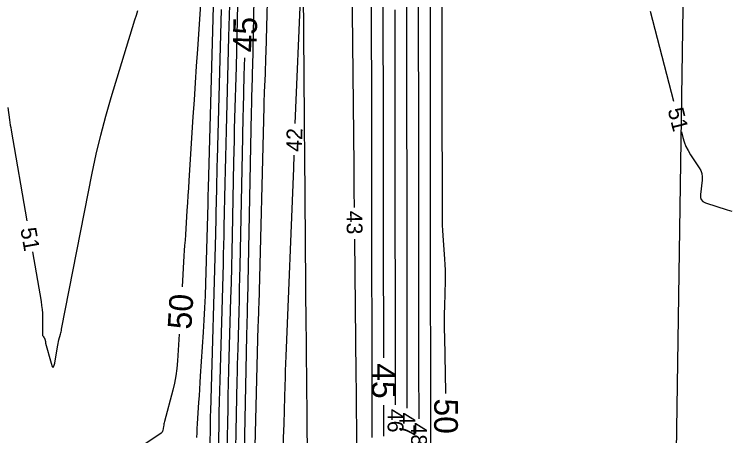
# Model space of a CAD drawing. Extents: x 2384780 to 2405861, y 547869 to 573706.
# Drawn here: x 2395668.8 to 2395758.9, y 552844.3 to 552897.6 of the extents above; entities that cross this region are included whole.
import ezdxf

# ---------------------------------------------------------------- set-up
doc = ezdxf.new("R2010")
doc.units = 0
for name, color, linetype in [('Old_Level_60', 7, 'Continuous'), ('Old_Level_61', 7, 'Continuous'), ('Prop Buffer Zone 1', 7, 'Continuous')]:
    doc.layers.add(name, color=color, linetype=linetype)

msp = doc.modelspace()

# ---------------------------------------------------------------- linework, layer by layer
at = {"layer": 'Old_Level_60'}
for points in [[(2395701.12225, 552915.06275), (2395700.53525, 552892.74625), (2395700.516, 552892.06), (2395700.49375, 552891.37375), (2395700.4685, 552890.6875), (2395700.44075, 552890.0015), (2395700.34525, 552887.7605), (2395700.32575, 552887.28025), (2395700.3085, 552886.8), (2395700.293, 552886.3195), (2395700.27975, 552885.839), (2395699.644, 552860.939), (2395699.632, 552860.4985), (2395699.61825, 552860.05825), (2395699.60275, 552859.618), (2395699.58575, 552859.17775), (2395699.527, 552857.7395), (2395699.51525, 552857.43125), (2395699.5045, 552857.123), (2395699.495, 552856.81475), (2395699.48675, 552856.5065), (2395698.81225, 552829.383)], [(2395721.3785, 552832.11925), (2395721.3655, 552856.13525), (2395721.365, 552856.718), (2395721.3645, 552857.30075), (2395721.36375, 552857.88375), (2395721.36275, 552858.4665), (2395721.3595, 552860.3705), (2395721.359, 552860.7785), (2395721.3585, 552861.18625), (2395721.358, 552861.59425), (2395721.35775, 552862.00225), (2395721.34375, 552885.30625), (2395721.34325, 552886.0705), (2395721.3425, 552886.83475), (2395721.3415, 552887.599), (2395721.34025, 552888.363), (2395721.336, 552890.8595), (2395721.33525, 552891.3945), (2395721.3345, 552891.9295), (2395721.334, 552892.4645), (2395721.3335, 552892.9995), (2395721.31975, 552914.5365)], [(2395719.89, 552846.45425), (2395719.88625, 552853.09975), (2395719.8855, 552854.3505), (2395719.88425, 552855.60125), (2395719.88275, 552856.852), (2395719.88075, 552858.10275), (2395719.87375, 552862.1885), (2395719.87225, 552863.064), (2395719.87125, 552863.9395), (2395719.87025, 552864.815), (2395719.86975, 552865.69075), (2395719.85975, 552882.3835), (2395719.85875, 552883.791), (2395719.85725, 552885.1985), (2395719.8555, 552886.60575), (2395719.85325, 552888.01325), (2395719.84525, 552892.61075), (2395719.84375, 552893.59575), (2395719.8425, 552894.581), (2395719.8415, 552895.56625), (2395719.84075, 552896.5515), (2395719.831, 552911.7185)], [(2395713.96875, 552844.083), (2395713.968, 552844.6985), (2395713.9675, 552845.31425), (2395713.967, 552845.92975), (2395713.966, 552847.94075), (2395713.96575, 552848.3715), (2395713.96525, 552848.8025), (2395713.96475, 552849.2335), (2395713.964, 552849.66425), (2395713.9225, 552873.842), (2395713.92175, 552874.39725), (2395713.921, 552874.95225), (2395713.9205, 552875.5075), (2395713.92, 552876.0625), (2395713.919, 552877.876), (2395713.91875, 552878.26475), (2395713.91825, 552878.65325), (2395713.91775, 552879.04175), (2395713.91725, 552879.4305), (2395713.8745, 552904.18925)], [(2395693.9625, 552901.659), (2395693.253, 552875.62525), (2395693.24775, 552875.42425), (2395693.24275, 552875.22325), (2395693.23825, 552875.022), (2395693.234, 552874.821), (2395693.22075, 552874.164), (2395693.21775, 552874.02325), (2395693.2145, 552873.8825), (2395693.211, 552873.74175), (2395693.20725, 552873.601), (2395692.9255, 552863.535), (2395692.875, 552861.9925), (2395692.8095, 552860.45075), (2395692.72925, 552858.90975), (2395692.634, 552857.3695), (2395692.26575, 552851.8425), (2395692.211, 552851.01275), (2395692.157, 552850.18275), (2395692.10375, 552849.353), (2395692.0515, 552848.523), (2395691.88225, 552845.81175), (2395691.84575, 552845.23075), (2395691.809, 552844.64975), (2395691.77175, 552844.069)], [(2395711.73125, 552873.13725), (2395711.72825, 552873.434), (2395711.723, 552873.93225), (2395711.718, 552874.43075), (2395711.7135, 552874.929), (2395711.709, 552875.4275), (2395711.69475, 552877.0555), (2395711.69175, 552877.40425), (2395711.6885, 552877.75325), (2395711.685, 552878.102), (2395711.68125, 552878.451), (2395711.43575, 552901.688)], [(2395704.93125, 552900.46575), (2395704.21925, 552883.7515)], [(2395705.9575, 552825.868), (2395705.7765, 552845.99825), (2395705.77175, 552846.508), (2395705.767, 552847.01775), (2395705.76175, 552847.5275), (2395705.7565, 552848.03725), (2395705.73875, 552849.7025), (2395705.735, 552850.05925), (2395705.73125, 552850.416), (2395705.72725, 552850.77275), (2395705.7235, 552851.12975), (2395705.685, 552854.75525), (2395705.67675, 552855.532), (2395705.66925, 552856.309), (2395705.66175, 552857.08575), (2395705.655, 552857.86275), (2395705.46325, 552879.929), (2395705.45925, 552880.36975), (2395705.45525, 552880.81025), (2395705.45075, 552881.25075), (2395705.44625, 552881.6915), (2395705.431, 552883.1305), (2395705.428, 552883.439), (2395705.42475, 552883.7475), (2395705.422, 552884.05575), (2395705.41925, 552884.36425), (2395705.28325, 552900.45975)], [(2395695.94325, 552898.742), (2395695.9125, 552897.39025), (2395695.8795, 552896.03875), (2395695.84375, 552894.68725), (2395695.52125, 552882.85225), (2395695.47725, 552881.18175), (2395695.436, 552879.5115), (2395695.398, 552877.84075), (2395695.363, 552876.17025), (2395695.25325, 552870.713), (2395695.2285, 552869.5435), (2395695.2015, 552868.374), (2395695.17225, 552867.20475), (2395695.14075, 552866.0355), (2395694.72975, 552851.341), (2395694.693, 552849.9795), (2395694.65875, 552848.618), (2395694.62725, 552847.25625), (2395694.5985, 552845.8945), (2395694.50875, 552841.44625)], [(2395696.96325, 552898.8115), (2395696.92175, 552896.83175), (2395696.87675, 552894.852), (2395696.82825, 552892.8725), (2395696.776, 552890.893), (2395696.59975, 552884.427), (2395696.56325, 552883.04125), (2395696.529, 552881.6555), (2395696.4975, 552880.26975), (2395696.4685, 552878.884), (2395696.28175, 552869.599), (2395696.23975, 552867.6095), (2395696.19375, 552865.62), (2395696.144, 552863.6305), (2395696.0905, 552861.64125), (2395695.88125, 552854.1665), (2395695.838, 552852.56475), (2395695.798, 552850.963), (2395695.761, 552849.36125), (2395695.727, 552847.75925), (2395695.6175, 552842.33775)], [(2395699.0115, 552899.48625), (2395698.83975, 552890.925), (2395698.82775, 552890.35025), (2395698.81475, 552889.7755), (2395698.8005, 552889.20075), (2395698.7855, 552888.626), (2395698.73425, 552886.74875), (2395698.7235, 552886.34625), (2395698.71375, 552885.944), (2395698.7045, 552885.54175), (2395698.696, 552885.13925), (2395698.21975, 552861.4485), (2395698.2055, 552860.77975), (2395698.19025, 552860.11125), (2395698.1735, 552859.4425), (2395698.15525, 552858.77375), (2395698.09425, 552856.58975), (2395698.08175, 552856.1215), (2395698.07, 552855.6535), (2395698.059, 552855.1855), (2395698.04925, 552854.71725), (2395697.58675, 552831.803)], [(2395718.4085, 552847.804), (2395718.40725, 552850.064), (2395718.40575, 552851.98275), (2395718.404, 552853.9015), (2395718.4015, 552855.82025), (2395718.3985, 552857.739), (2395718.38775, 552864.0065), (2395718.38575, 552865.34975), (2395718.384, 552866.69275), (2395718.3825, 552868.03575), (2395718.3815, 552869.379), (2395718.3755, 552879.461), (2395718.374, 552881.5115), (2395718.372, 552883.562), (2395718.36925, 552885.61275), (2395718.366, 552887.66325), (2395718.3545, 552894.36175), (2395718.35225, 552895.79725), (2395718.3505, 552897.23275), (2395718.349, 552898.668)], [(2395671.056, 552867.52725), (2395672.1515, 552861.25525), (2395672.227, 552860.76325), (2395672.282, 552860.26925), (2395672.31675, 552859.7735), (2395672.33075, 552859.276), (2395672.3485, 552856.987), (2395672.35025, 552856.96875), (2395672.355, 552856.95175), (2395672.36275, 552856.93575), (2395672.37325, 552856.921), (2395672.41325, 552856.8745), (2395672.42175, 552856.8645), (2395672.43, 552856.85425), (2395672.438, 552856.844), (2395672.44575, 552856.83325), (2395672.48375, 552856.78075), (2395672.49175, 552856.7695), (2395672.4995, 552856.758), (2395672.507, 552856.74625), (2395672.51425, 552856.7345), (2395672.546, 552856.68225), (2395672.55275, 552856.671), (2395672.559, 552856.6595), (2395672.56525, 552856.648), (2395672.571, 552856.63625), (2395672.597, 552856.58275), (2395672.6025, 552856.57125), (2395672.6075, 552856.55975), (2395672.6125, 552856.548), (2395672.617, 552856.536), (2395672.6375, 552856.4815), (2395672.64175, 552856.46975), (2395672.64575, 552856.458), (2395672.6495, 552856.446), (2395672.653, 552856.434), (2395672.668, 552856.3785), (2395672.67125, 552856.3665), (2395672.674, 552856.3545), (2395672.6765, 552856.3425), (2395672.67875, 552856.33025), (2395672.6885, 552856.27375), (2395672.6905, 552856.2615), (2395672.692, 552856.24925), (2395672.6935, 552856.237), (2395672.6945, 552856.22475), (2395672.699, 552856.16725), (2395672.69975, 552856.15475), (2395672.70025, 552856.1425), (2395672.70025, 552856.13), (2395672.70025, 552856.11775), (2395672.69875, 552856.05875), (2395672.69875, 552856.04625), (2395672.69975, 552856.03375), (2395672.70175, 552856.0215), (2395672.70475, 552856.00925), (2395673.409, 552853.4515), (2395673.5465, 552853.06075), (2395673.67025, 552852.9345), (2395673.78075, 552853.07275), (2395673.87775, 552853.47525), (2395674.223, 552855.51925), (2395674.2635, 552855.7445), (2395674.30925, 552855.96875), (2395674.3595, 552856.192), (2395674.415, 552856.414), (2395674.604, 552857.138), (2395674.64325, 552857.2935), (2395674.68, 552857.4495), (2395674.7145, 552857.606), (2395674.7465, 552857.763), (2395678.60975, 552877.48375), (2395679.11525, 552879.89625), (2395679.683, 552882.29325), (2395680.31325, 552884.6745), (2395681.006, 552887.04025), (2395684.01325, 552896.8345), (2395684.1935, 552897.44025), (2395684.36275, 552898.049)], [(2395694.90325, 552898.17325), (2395694.387, 552879.23875), (2395694.3625, 552878.303), (2395694.3395, 552877.36725), (2395694.318, 552876.4315), (2395694.2985, 552875.49575), (2395694.237, 552872.4385), (2395694.223, 552871.7835), (2395694.208, 552871.12825), (2395694.19175, 552870.47325), (2395694.174, 552869.81825), (2395693.5465, 552847.3895), (2395693.5315, 552846.831), (2395693.5175, 552846.27275), (2395693.5045, 552845.7145), (2395693.49275, 552845.156), (2395693.456, 552843.332)], [(2395716.9275, 552848.208), (2395716.927, 552848.7975), (2395716.926, 552850.49975), (2395716.92425, 552852.20175), (2395716.922, 552853.904), (2395716.9195, 552855.606), (2395716.902, 552865.702), (2395716.89925, 552867.574), (2395716.89675, 552869.446), (2395716.89475, 552871.318), (2395716.8935, 552873.19), (2395716.88975, 552879.305), (2395716.889, 552880.6155), (2395716.8875, 552881.92575), (2395716.88575, 552883.23625), (2395716.88375, 552884.5465), (2395716.8635, 552896.34875), (2395716.86075, 552898.1165)], [(2395749.08825, 552897.94), (2395752.0305, 552886.5635)], [(2395667.95325, 552885.77725), (2395668.165, 552884.22525), (2395668.21175, 552883.893), (2395668.26175, 552883.561), (2395668.315, 552883.22975), (2395668.371, 552882.89875), (2395670.36775, 552871.4675)], [(2395753.032, 552882.69075), (2395753.21225, 552881.99325), (2395753.387, 552881.41675), (2395753.60775, 552880.8605), (2395753.8745, 552880.325), (2395754.187, 552879.80975), (2395755.283, 552878.1605), (2395755.482, 552877.7985), (2395755.6095, 552877.41975), (2395755.6655, 552877.024), (2395755.6495, 552876.61125), (2395755.4255, 552874.78125), (2395755.43025, 552874.4225), (2395755.541, 552874.131), (2395755.7575, 552873.90675), (2395756.08, 552873.7495), (2395758.82525, 552872.84425), (2395759.41725, 552872.67925)], [(2395704.08475, 552879.754), (2395704.076, 552879.41275), (2395704.067, 552879.08775), (2395704.057, 552878.763), (2395704.0455, 552878.43825), (2395704.033, 552878.1135), (2395703.065, 552854.36725), (2395703.029, 552853.44025), (2395702.99675, 552852.513), (2395702.96825, 552851.5855), (2395702.94325, 552850.658), (2395702.868, 552847.628), (2395702.8505, 552846.97875), (2395702.831, 552846.3295), (2395702.809, 552845.6805), (2395702.78475, 552845.03125), (2395702.0015, 552825.02625), (2395701.967, 552824.05675), (2395701.93925, 552823.087), (2395701.9185, 552822.11725), (2395701.90475, 552821.147)], [(2395712.05225, 552843.007), (2395712.028, 552845.28375), (2395712.00375, 552847.56075), (2395711.9795, 552849.83775), (2395711.95525, 552852.1145), (2395711.774, 552869.1375)]]:
    msp.add_lwpolyline(points, dxfattribs=at)
at = {"layer": 'Old_Level_61'}
for points in [[(2395723.28325, 552849.64075), (2395723.28075, 552849.82325), (2395723.135, 552856.75525), (2395723.1205, 552857.7345), (2395723.11775, 552858.71375), (2395723.12675, 552859.69325), (2395723.14775, 552860.6725), (2395723.2355, 552863.87125), (2395723.2455, 552864.5565), (2395723.2375, 552865.24125), (2395723.21175, 552865.9255), (2395723.168, 552866.6095), (2395722.93725, 552869.60775), (2395722.89375, 552870.2505), (2395722.86275, 552870.89375), (2395722.844, 552871.53725), (2395722.8375, 552872.1815), (2395722.828, 552888.229), (2395722.828, 552888.35), (2395722.82775, 552888.471), (2395722.8275, 552888.592), (2395722.8275, 552888.713), (2395722.82675, 552889.1085), (2395722.8265, 552889.19325), (2395722.8265, 552889.278), (2395722.8265, 552889.36275), (2395722.82625, 552889.44725), (2395722.8085, 552917.35425)], [(2395692.6475, 552903.974), (2395691.906, 552893.1475), (2395691.76125, 552891.014), (2395691.61925, 552888.8805), (2395691.4795, 552886.74675), (2395691.3425, 552884.613), (2395690.8295, 552876.54525), (2395690.769, 552875.59975), (2395690.70775, 552874.65425), (2395690.64575, 552873.709), (2395690.58325, 552872.76375), (2395690.3775, 552869.67575), (2395690.33375, 552869.01425), (2395690.29075, 552868.3525), (2395690.24825, 552867.6905), (2395690.20675, 552867.02875), (2395689.96275, 552863.12075)], [(2395715.439, 552854.15025), (2395715.41225, 552869.772), (2395715.4105, 552870.9855), (2395715.409, 552872.19925), (2395715.40775, 552873.41275), (2395715.40675, 552874.62625), (2395715.4045, 552878.5905), (2395715.40375, 552879.44), (2395715.403, 552880.2895), (2395715.40175, 552881.139), (2395715.4005, 552881.9885), (2395715.369, 552900.269)], [(2395697.8395, 552892.06175), (2395697.81425, 552891.03675), (2395697.78075, 552889.7595), (2395697.667, 552885.58775), (2395697.6435, 552884.69375), (2395697.6215, 552883.79975), (2395697.601, 552882.90575), (2395697.58225, 552882.01175), (2395697.255, 552865.733), (2395697.22475, 552864.29925), (2395697.1915, 552862.8655), (2395697.15575, 552861.43175), (2395697.117, 552859.99825), (2395696.986, 552855.31525), (2395696.959, 552854.31175), (2395696.93375, 552853.30825), (2395696.9105, 552852.30475), (2395696.8895, 552851.301), (2395696.58475, 552836.2055)], [(2395689.58875, 552857.1325), (2395689.37775, 552853.75325), (2395689.2965, 552852.8155), (2395689.1705, 552851.88525), (2395688.99975, 552850.962), (2395688.784, 552850.046), (2395687.7525, 552846.09425), (2395687.71425, 552845.9405), (2395687.67925, 552845.78625), (2395687.648, 552845.63125), (2395687.61975, 552845.4755), (2395687.53375, 552844.9655), (2395687.506, 552844.86225), (2395687.46, 552844.77075), (2395687.3955, 552844.6915), (2395687.3125, 552844.62375), (2395685.2565, 552843.249)], [(2395715.44875, 552844.2465), (2395715.44675, 552848.15025)]]:
    msp.add_lwpolyline(points, dxfattribs=at)
at = {"layer": 'Prop Buffer Zone 1'}
msp.add_lwpolyline([(2395752.2015, 552828.33775), (2395754.05625, 552951.6575)], dxfattribs=at)

# ---------------------------------------------------------------- texts
at = {"layer": 'Old_Level_60'}
for s, rotation, p in [('51', 284.5000167, (2395751.27925, 552885.4745)), ('42', 88.0740722, (2395705.08575, 552880.154)), ('43', 270.6103222, (2395710.736, 552872.70925)), ('51', 279.9074583, (2395669.53175, 552870.442)), ('46', 270.0309306, (2395715.92775, 552847.68775)), ('47', 270.0309306, (2395717.40875, 552847.2365)), ('48', 270.0309306, (2395718.89025, 552845.9575))]:
    msp.add_text(s, height=2, rotation=rotation, dxfattribs=at).set_placement(p)
at = {"layer": 'Old_Level_61'}
for s, rotation, p in [('45', 88.7967, (2395699.35675, 552892.727)), ('50', 86.4271722, (2395691.1255, 552857.67575)), ('45', 270.0718, (2395713.941, 552853.45125)), ('50', 269.7768306, (2395721.81425, 552849.00875))]:
    msp.add_text(s, height=3, rotation=rotation, dxfattribs=at).set_placement(p)

doc.saveas('drawing.dxf')
